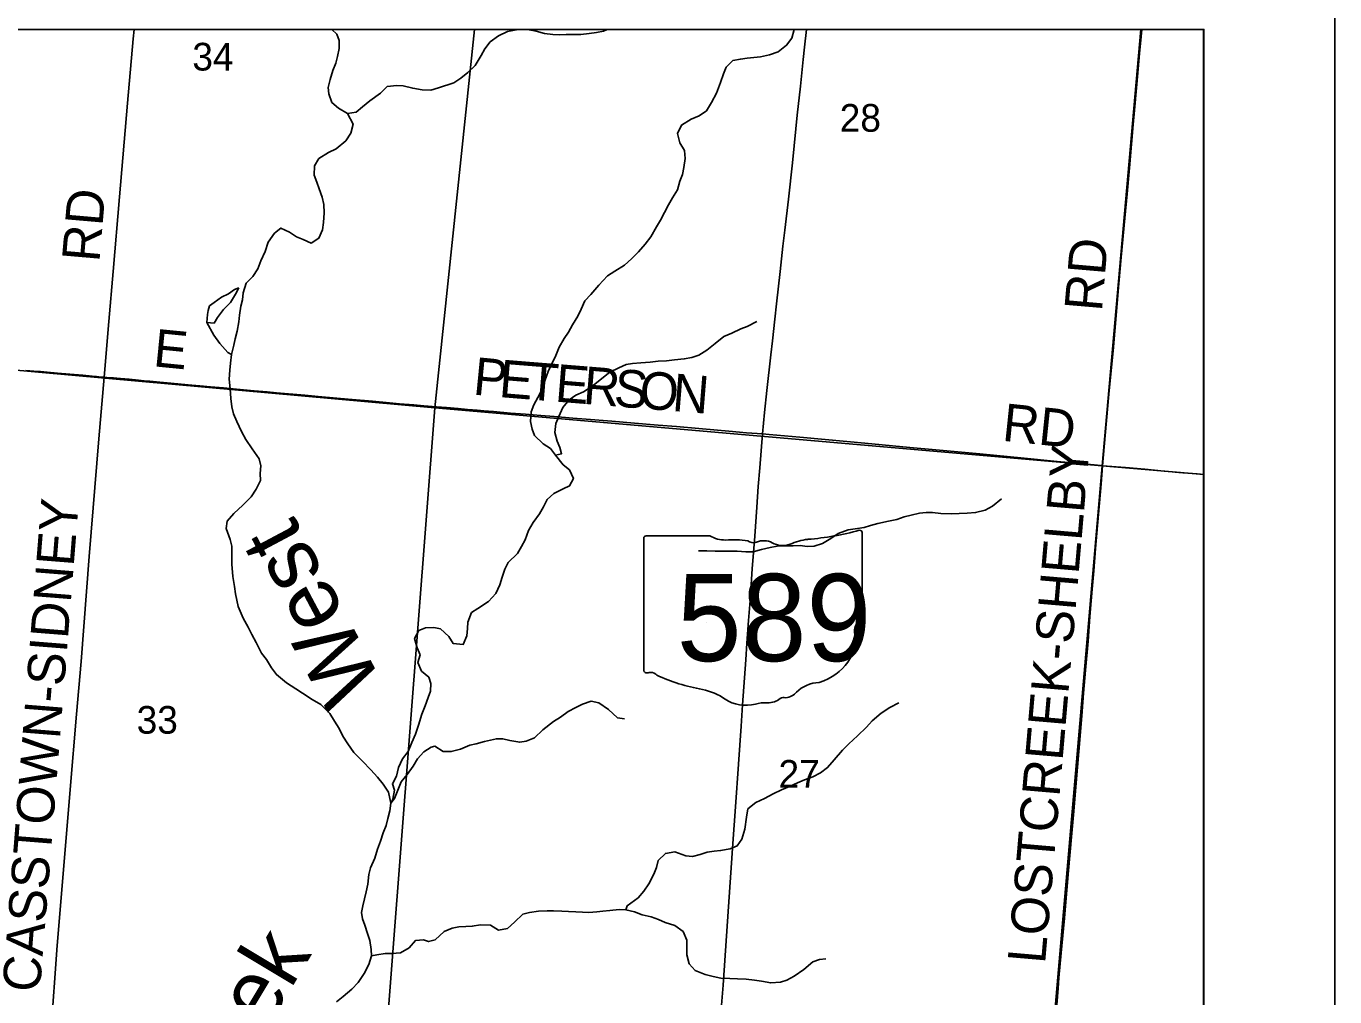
# Model space of a CAD drawing. Extents: x 0 to 680, y 0 to 440.
# Drawn here: x 551.69 to 586.54, y 389.58 to 415.44 of the extents above; entities that cross this region are included whole.
import ezdxf

# ---------------------------------------------------------------- set-up
doc = ezdxf.new("R2010")
doc.units = 0
for name, color, linetype in [('GM_X_Adjacent_County', 7, 'Continuous'), ('GM_X_County', 7, 'Continuous'), ('GM_X_County_Road', 7, 'Continuous'), ('GM_X_County_Road_Text', 7, 'Continuous'), ('GM_X_Minor_Lake', 7, 'Continuous'), ('GM_X_Minor_River', 7, 'Continuous'), ('GM_X_Minor_River_Text', 7, 'Continuous'), ('GM_X_Section', 7, 'Continuous'), ('GM_X_Section_Text', 7, 'Continuous'), ('GM_X_State_Location', 7, 'Continuous'), ('GM_X_State_Route', 7, 'Continuous'), ('GM_X_State_Shield', 7, 'Continuous'), ('GM_X_Township', 7, 'Continuous'), ('GM_X_Township_Road', 7, 'Continuous'), ('GM_X_Township_Road_Text', 7, 'Continuous'), ('SH_Data', 7, 'Continuous'), ('SH_Text', 7, 'Continuous')]:
    doc.layers.add(name, color=color, linetype=linetype)

msp = doc.modelspace()

# ---------------------------------------------------------------- linework, layer by layer
at = {"layer": 'GM_X_Adjacent_County'}
msp.add_lwpolyline([(520.893, 177.346), (583.052, 177.346), (583.052, 415.359), (345.039, 415.359)], dxfattribs=at)
at = {"layer": 'GM_X_County'}
msp.add_lwpolyline([(520.893, 177.346), (583.052, 177.346), (583.052, 415.359), (345.039, 415.359)], dxfattribs=at)
at = {"layer": 'GM_X_County_Road'}
for points in [[(553.76, 406.091), (553.887, 407.579), (554.004, 408.909), (554.173, 410.895), (554.386, 413.394), (554.536, 415.107), (554.56, 415.359)], [(551.679, 406.274), (551.892, 406.255), (552.065, 406.24), (552.244, 406.226), (552.52, 406.201), (552.85, 406.172), (553.195, 406.142), (553.445, 406.119), (553.56, 406.109), (553.684, 406.097), (553.76, 406.091)], [(552.344, 388.603), (552.509, 390.949), (552.641, 392.542), (552.853, 395.107), (553.027, 397.114), (553.152, 398.52), (553.367, 401.315), (553.619, 404.447), (553.76, 406.091)], [(553.76, 406.091), (553.837, 406.086), (554.012, 406.071), (554.196, 406.055), (554.426, 406.035), (554.681, 406.012), (554.827, 405.999), (554.98, 405.986), (555.243, 405.962), (555.534, 405.935), (555.811, 405.907), (556.101, 405.881), (556.314, 405.861), (556.593, 405.836), (556.938, 405.808), (557.286, 405.776), (557.756, 405.732), (558.105, 405.699), (558.355, 405.675), (559.108, 405.61), (559.462, 405.577), (559.957, 405.533), (560.364, 405.497), (560.907, 405.449), (561.27, 405.416), (561.629, 405.384), (562.01, 405.352), (562.278, 405.331), (562.611, 405.303), (562.881, 405.282), (563.187, 405.257), (563.442, 405.235), (563.576, 405.223), (563.7, 405.212), (563.875, 405.197), (564.131, 405.177), (564.586, 405.138), (564.986, 405.106), (565.389, 405.073), (565.747, 405.042), (566.246, 405.002), (566.602, 404.973), (567.279, 404.922), (567.89, 404.87), (568.519, 404.818), (569.003, 404.776), (569.603, 404.724), (570.399, 404.657), (570.868, 404.613), (571.297, 404.58)], [(571.297, 404.58), (571.472, 404.566), (572.289, 404.495), (572.962, 404.432), (573.54, 404.376), (574.02, 404.331), (575.219, 404.22), (575.819, 404.163), (577.08, 404.046), (578.269, 403.933), (579.14, 403.85), (579.856, 403.781), (580.218, 403.744), (580.299, 403.737), (580.354, 403.733)], [(580.354, 403.733), (580.965, 403.684), (581.477, 403.639), (581.995, 403.588), (582.204, 403.569), (582.289, 403.562), (582.384, 403.553), (582.494, 403.544), (582.624, 403.536), (582.875, 403.517), (583.052, 403.503)]]:
    msp.add_lwpolyline(points, dxfattribs=at)
at = {"layer": 'GM_X_Minor_Lake'}
for points in [[(557.352, 408.473), (557.23, 408.429), (557.074, 408.312), (556.884, 408.223), (556.694, 408.086), (556.571, 407.989), (556.535, 407.869), (556.519, 407.763), (556.494, 407.549), (556.688, 407.532)], [(556.688, 407.532), (556.778, 407.683), (556.937, 407.894), (557.129, 408.083), (557.261, 408.301), (557.352, 408.473)]]:
    msp.add_lwpolyline(points, dxfattribs=at)
at = {"layer": 'GM_X_Minor_River'}
for points in [[(559.829, 415.359), (559.955, 415.228), (560.025, 415.059), (560.02, 414.845), (559.981, 414.639), (559.931, 414.459), (559.853, 414.267), (559.78, 414.021), (559.728, 413.808), (559.744, 413.641), (559.826, 413.412), (560.003, 413.26), (560.241, 413.115), (560.394, 412.83), (560.329, 412.591), (560.197, 412.393), (559.938, 412.172), (559.735, 412.076), (559.484, 411.915), (559.366, 411.724), (559.36, 411.476), (559.429, 411.287), (559.486, 411.112), (559.567, 410.89), (559.61, 410.695), (559.624, 410.467), (559.605, 410.213), (559.581, 410.02), (559.482, 409.795), (559.278, 409.666), (559.066, 409.758), (558.881, 409.835), (558.703, 409.96), (558.472, 410.065), (558.295, 409.929), (558.135, 409.692), (558.049, 409.44), (557.937, 409.188), (557.851, 408.976), (557.726, 408.772), (557.548, 408.595), (557.469, 408.336), (557.445, 408.156), (557.407, 407.983), (557.368, 407.743), (557.351, 407.563), (557.305, 407.317), (557.253, 407.117), (557.216, 406.944), (557.157, 406.698), (557.125, 406.465), (557.107, 406.278), (557.088, 406.038), (557.116, 405.783), (557.137, 405.528), (557.165, 405.3), (557.207, 405.112), (557.296, 404.916), (557.424, 404.646), (557.533, 404.436), (557.701, 404.185), (557.889, 403.92), (557.938, 403.731), (557.92, 403.524), (557.922, 403.337), (557.81, 403.105), (557.678, 402.908), (557.452, 402.679), (557.213, 402.457), (557.041, 402.26), (557.016, 402.06), (557.117, 401.77), (557.159, 401.589), (557.162, 401.402), (557.162, 401.107), (557.188, 400.779), (557.235, 400.517), (557.264, 400.322), (557.294, 400.155), (557.33, 399.987), (557.463, 399.669), (557.598, 399.432), (557.7, 399.236), (557.809, 399.026), (557.956, 398.742), (558.086, 398.572), (558.215, 398.348), (558.351, 398.171), (558.62, 397.951), (558.864, 397.785), (559.042, 397.674), (559.305, 397.507), (559.536, 397.368), (559.771, 397.128), (559.894, 396.925), (560.023, 396.735), (560.119, 396.532), (560.254, 396.322), (560.416, 396.097), (560.645, 395.864), (560.867, 395.632)], [(562.54, 399.426), (562.72, 399.392), (562.942, 399.185), (563.058, 398.994), (563.325, 398.974), (563.425, 399.199), (563.437, 399.393), (563.448, 399.567), (563.542, 399.819), (563.719, 399.928), (563.998, 400.115), (564.191, 400.331), (564.298, 400.562), (564.363, 400.761), (564.436, 400.974), (564.521, 401.152), (564.769, 401.393), (564.874, 401.585), (564.972, 401.756), (565.066, 402.008), (565.192, 402.219), (565.353, 402.456), (565.465, 402.641), (565.563, 402.832), (565.735, 402.995), (565.986, 403.116), (566.156, 403.198), (566.261, 403.39), (566.16, 403.62), (565.983, 403.758), (565.782, 404.011), (565.653, 404.189), (565.456, 404.321), (565.227, 404.535), (565.158, 404.704), (565.116, 404.913), (565.136, 405.166), (565.202, 405.359), (565.314, 405.55), (565.42, 405.755), (565.507, 406.02), (565.587, 406.246), (565.686, 406.451), (565.792, 406.669), (565.885, 406.888), (566.012, 407.119), (566.13, 407.29), (566.236, 407.488), (566.376, 407.718), (566.468, 407.903), (566.561, 408.122), (566.726, 408.292), (566.94, 408.54), (567.168, 408.789), (567.365, 408.918), (567.618, 409.078), (567.803, 409.241), (567.995, 409.43), (568.175, 409.639), (568.321, 409.83), (568.475, 410.094), (568.58, 410.278), (568.792, 410.688), (568.897, 410.872), (569.03, 411.083), (569.097, 411.316), (569.162, 411.495), (569.2, 411.681), (569.233, 411.915), (569.219, 412.129), (569.097, 412.333), (569.03, 412.583), (569.136, 412.808), (569.395, 412.968), (569.611, 413.056), (569.803, 413.192), (569.942, 413.409), (570.069, 413.66), (570.177, 413.945), (570.257, 414.178), (570.329, 414.35), (570.508, 414.533), (570.71, 414.567), (570.884, 414.59), (571.066, 414.612), (571.247, 414.627), (571.483, 414.681), (571.713, 414.762), (571.938, 414.937), (572.077, 415.121), (572.136, 415.359)], [(562.67, 413.801), (563.078, 413.937), (563.262, 414.06), (563.447, 414.209), (563.64, 414.398), (563.807, 414.661), (563.899, 414.84), (564.045, 415.023), (564.263, 415.185), (564.507, 415.299), (564.786, 415.359)], [(565.034, 415.359), (565.271, 415.312), (565.491, 415.253), (565.711, 415.221), (565.885, 415.216), (566.066, 415.225), (566.293, 415.219), (566.461, 415.221), (566.683, 415.249), (566.871, 415.277), (567.059, 415.312), (567.156, 415.359)], [(560.241, 413.115), (560.475, 413.149), (560.646, 413.293), (560.837, 413.455), (561.123, 413.663), (561.3, 413.833), (561.555, 413.867), (561.729, 413.85), (561.981, 413.79), (562.235, 413.744), (562.462, 413.739), (562.67, 413.801)], [(557.157, 406.698), (557.058, 406.754), (556.843, 406.986), (556.687, 407.211), (556.494, 407.549)], [(565.782, 404.011), (565.944, 404.054), (565.902, 404.223), (565.826, 404.392), (565.765, 404.621), (565.791, 404.861), (565.87, 405.047), (565.977, 405.285), (566.15, 405.488), (566.327, 405.611), (566.53, 405.699), (566.782, 405.867), (567.015, 406.061), (567.234, 406.223), (567.471, 406.344), (567.661, 406.426), (567.836, 406.455), (568.058, 406.476), (568.306, 406.489), (568.521, 406.517), (568.735, 406.532), (568.95, 406.553), (569.212, 406.579), (569.414, 406.614), (569.603, 406.683), (569.814, 406.811), (570.034, 406.993), (570.266, 407.174), (570.483, 407.263), (570.72, 407.377), (570.889, 407.446), (571.147, 407.573)], [(577.659, 402.85), (577.419, 402.655), (577.229, 402.546), (576.973, 402.486), (576.751, 402.465), (576.537, 402.457), (576.336, 402.456), (576.048, 402.464), (575.821, 402.483), (575.654, 402.487), (575.479, 402.465), (575.257, 402.417), (575.068, 402.369), (574.872, 402.3), (574.656, 402.259), (574.367, 402.193), (574.171, 402.138), (574.002, 402.089), (573.76, 402.048), (573.579, 402.026), (573.308, 401.926), (573.117, 401.791), (572.893, 401.663), (572.676, 401.588), (572.489, 401.579), (572.295, 401.605), (572.114, 401.603), (571.907, 401.601), (571.685, 401.587), (571.497, 401.552), (571.268, 401.498), (571.045, 401.443), (570.851, 401.435), (570.624, 401.454), (570.396, 401.46), (570.202, 401.459), (570.034, 401.456), (569.814, 401.469), (569.593, 401.468)], [(561.402, 394.744), (561.451, 394.849), (561.497, 395.089), (561.44, 395.258), (561.545, 395.463), (561.604, 395.695), (561.71, 395.927), (561.862, 396.124), (561.954, 396.356), (562.053, 396.581), (562.132, 396.82), (562.225, 397.112), (562.311, 397.338), (562.389, 397.557), (562.454, 397.729), (562.465, 397.929), (562.409, 398.098), (562.212, 398.263), (562.117, 398.493), (562.175, 398.699), (562.099, 398.881), (562.031, 399.13), (562.143, 399.341), (562.319, 399.418), (562.54, 399.426)], [(562.472, 396.231), (562.57, 396.262), (562.787, 396.123), (563.008, 396.117), (563.251, 396.184), (563.501, 396.285), (563.67, 396.327), (563.893, 396.388), (564.209, 396.46), (564.377, 396.456), (564.57, 396.411), (564.83, 396.364), (565.004, 396.393), (565.221, 396.487), (565.448, 396.696), (565.728, 396.916), (565.919, 397.038), (566.124, 397.187), (566.321, 397.295), (566.504, 397.378), (566.734, 397.459), (566.94, 397.413), (567.197, 397.239), (567.432, 397.019), (567.625, 396.987)], [(567.658, 391.904), (567.694, 392.01), (567.981, 392.223), (568.14, 392.4), (568.272, 392.597), (568.406, 392.848), (568.471, 393.028), (568.517, 393.214), (568.709, 393.403), (568.965, 393.443), (569.25, 393.342), (569.43, 393.324), (569.639, 393.379), (569.822, 393.434), (570.01, 393.463), (570.178, 393.478), (570.433, 393.525), (570.623, 393.607), (570.742, 393.785), (570.822, 394.051), (570.871, 394.371), (570.904, 394.591), (571.116, 394.759), (571.353, 394.867), (571.584, 394.988), (571.801, 395.096), (572.011, 395.191), (572.228, 395.286), (572.411, 395.361), (572.634, 395.443), (572.845, 395.551), (573.029, 395.693), (573.209, 395.896), (573.423, 396.158), (573.595, 396.328), (573.822, 396.536), (574.062, 396.771), (574.214, 396.941), (574.454, 397.142), (574.685, 397.29), (574.923, 397.418)], [(561.402, 394.744), (561.491, 394.869), (561.584, 395.094), (561.676, 395.313), (561.834, 395.51), (561.993, 395.727), (562.104, 395.925), (562.276, 396.115), (562.472, 396.231)], [(560.867, 395.632), (561.043, 395.434), (561.193, 395.25), (561.335, 395.033), (561.402, 394.744), (561.37, 394.537), (561.319, 394.337), (561.274, 394.145), (561.196, 393.952), (561.124, 393.727), (561.039, 393.515), (560.967, 393.282), (560.86, 393.024), (560.809, 392.844), (560.783, 392.584), (560.745, 392.378), (560.694, 392.192), (560.65, 392.012), (560.612, 391.832), (560.642, 391.664), (560.705, 391.496), (560.78, 391.267), (560.842, 391.084), (560.877, 390.843), (560.88, 390.676), (560.814, 390.443), (560.688, 390.205), (560.529, 389.968), (560.358, 389.785), (560.126, 389.596), (559.949, 389.453)], [(562.267, 391.099), (562.405, 391.057), (562.574, 391.106), (562.821, 391.328), (563.031, 391.409), (563.206, 391.445), (563.394, 391.46), (563.568, 391.462), (563.79, 391.503), (564.051, 391.489), (564.268, 391.363), (564.504, 391.404), (564.689, 391.573), (564.916, 391.782), (565.091, 391.83), (565.326, 391.865), (565.561, 391.872), (565.729, 391.874), (565.956, 391.868), (566.13, 391.857), (566.324, 391.845), (566.504, 391.84), (566.672, 391.829), (566.88, 391.851), (567.048, 391.866), (567.229, 391.888), (567.477, 391.909), (567.658, 391.904), (567.884, 391.851), (568.09, 391.772), (568.329, 391.712), (568.528, 391.64), (568.707, 391.568), (568.959, 391.481), (569.183, 391.321), (569.277, 391.091), (569.28, 390.703), (569.341, 390.467), (569.504, 390.282), (569.769, 390.181), (569.982, 390.129), (570.188, 390.083), (570.422, 390.07), (570.63, 390.065), (570.864, 390.052), (571.084, 390.026), (571.271, 390.001), (571.517, 389.954), (571.772, 389.975), (571.948, 390.03), (572.138, 390.132), (572.398, 390.313), (572.637, 390.514), (572.813, 390.577), (572.981, 390.592)], [(560.88, 390.676), (561.027, 390.706), (561.249, 390.734), (561.423, 390.737), (561.657, 390.758), (561.888, 390.893), (562.053, 391.084), (562.267, 391.099)]]:
    msp.add_lwpolyline(points, dxfattribs=at)
at = {"layer": 'GM_X_Section'}
for points in [[(563.623, 415.359), (545.76, 415.359), (545.003, 406.859), (562.573, 405.275)], [(581.371, 415.359), (563.623, 415.359), (562.573, 405.275), (580.339, 403.73)], [(583.052, 403.496), (583.052, 415.359), (581.371, 415.359), (580.339, 403.73)], [(545.003, 406.859), (562.573, 405.275), (561.219, 387.785), (543.367, 389.368)], [(580.339, 403.73), (578.819, 386.115), (561.219, 387.785), (562.573, 405.275)], [(583.052, 385.695), (583.052, 403.496), (580.339, 403.73), (578.819, 386.115)]]:
    msp.add_lwpolyline(points, close=True, dxfattribs=at)
at = {"layer": 'GM_X_State_Route'}
msp.add_lwpolyline([(570.164, 388.826), (570.245, 389.896), (570.302, 390.683), (570.402, 392.114), (570.509, 393.665), (570.581, 394.647), (570.66, 395.783), (570.724, 396.799), (570.762, 397.362), (570.852, 398.558), (570.883, 399.006), (570.927, 399.606), (570.964, 400.142), (571.025, 400.982), (571.088, 401.856), (571.142, 402.631), (571.183, 403.177), (571.221, 403.68), (571.297, 404.58), (571.35, 405.152), (571.409, 405.74), (571.517, 406.686), (571.558, 407.058), (571.627, 407.638), (571.673, 408.042), (571.768, 408.905), (571.84, 409.583), (571.893, 410.009), (571.986, 410.831), (572.093, 411.801), (572.183, 412.705), (572.218, 413.075), (572.304, 413.848), (572.379, 414.556), (572.413, 414.882), (572.465, 415.359)], dxfattribs=at)
at = {"layer": 'GM_X_State_Shield'}
for p, q in [((569.897, 401.867), (568.196, 401.867)), ((573.947, 400.109), (573.947, 401.954)), ((568.139, 401.806), (568.139, 398.279)), ((573.947, 400.109), (573.947, 400.109))]:
    msp.add_line(p, q, dxfattribs=at)
for centre, major_axis, start_param, end_param in [((568.205, 401.813), (0.0673, 0), 1.712693, 3.28349), ((570.302, 402.276), (0.653, 0), 4.042523, 4.731795), ((571.878, 406.675), (6.16, 0), 4.814394, 5.042369), ((573.883, 401.962), (0.0647, 0), 6.141152, 7.989035), ((570.518, 399.886), (2.343, 0), 1.404758, 1.657858), ((571.05, 401.832), (0.188, 0), 3.836095, 5.185415), ((571.327, 401.424), (0.391, 0), 0.950623, 2.079405), ((571.832, 401.983), (0.471, 0), 4.081561, 5.145723), ((572.664, 400.789), (1.239, 0), 1.699011, 2.107814), ((573.932, 399.974), (0.1, 0), 1.883978, 3.671073), ((573.295, 399.74), (0.601, 0), 5.934695, 6.695948), ((573.878, 400.102), (0.0692, 0), 5.05454, 6.418171), ((574.179, 399.337), (0.437, 0), 2.387724, 3.262537), ((572.223, 399.102), (1.541, 0), 5.101752, 6.440018), ((568.206, 398.271), (0.0679, 0), 3.00124, 4.508301), ((568.216, 398.632), (0.518, 0), 4.665946, 4.897461), ((568.322, 398.075), (0.187, 0), 0.519207, 1.627899), ((570.68, 401.244), (4.448, 0), 4.195997, 4.488961), ((569.354, 396.694), (1.392, 0), 0.823519, 1.323587), ((571.804, 397.937), (0.498, 0), 4.937069, 5.64225), ((572.873, 397.289), (0.844, 0), 1.647645, 2.488434), ((570.86, 398.058), (0.883, 0), 4.026481, 4.996735), ((571.37, 396.839), (0.726, 0), 1.495662, 1.94098), ((571.434, 397.794), (0.471, 0), 4.691044, 5.507374), ((571.86, 397.452), (0.132, 0), 1.147584, 2.315152)]:
    msp.add_ellipse(centre, major_axis=major_axis, ratio=0.8, start_param=start_param, end_param=end_param, dxfattribs=at)
at = {"layer": 'GM_X_Township'}
msp.add_lwpolyline([(583.052, 332.964), (583.052, 415.359), (545.72, 415.359), (544.943, 406.694), (543.319, 389.158), (542.046, 374.328), (541.015, 362.816), (538.92, 340.027), (538.661, 337.15), (556.214, 335.657), (573.829, 333.802), (582.861, 332.98)], close=True, dxfattribs=at)
at = {"layer": 'GM_X_Township_Road'}
for points in [[(580.354, 403.733), (580.399, 404.24), (580.524, 405.636), (580.631, 406.792), (580.723, 407.839), (580.768, 408.384), (580.852, 409.289), (580.945, 410.325), (581.007, 410.979), (581.069, 411.666), (581.125, 412.299), (581.17, 412.823), (581.205, 413.204), (581.268, 413.902), (581.304, 414.311), (581.341, 414.72), (581.379, 415.167), (581.397, 415.359)], [(579.135, 389.371), (579.17, 389.818), (579.191, 390.091), (579.251, 390.756), (579.335, 391.683), (579.4, 392.425), (579.446, 392.948), (579.528, 393.842), (579.586, 394.53), (579.65, 395.283), (579.753, 396.537), (579.801, 397.072), (579.849, 397.672), (579.899, 398.283), (579.966, 399.058), (580.017, 399.713), (580.075, 400.444), (580.116, 400.935), (580.165, 401.524), (580.199, 401.939), (580.312, 403.248), (580.354, 403.733)]]:
    msp.add_lwpolyline(points, dxfattribs=at)
at = {"layer": 'SH_Data'}
for p, q in [((586.539, 418.859), (586.539, 173.859)), ((345.039, 415.359), (583.039, 415.359)), ((583.039, 415.359), (583.039, 177.359))]:
    msp.add_line(p, q, dxfattribs=at)
at = {"layer": 'SH_Text'}
for points in [[(345.039, 415.359), (583.039, 415.359), (583.039, 177.359), (345.039, 177.359)], [(345.039, 415.359), (345.039, 177.359), (583.038, 177.359), (583.038, 415.359)]]:
    msp.add_lwpolyline(points, close=True, dxfattribs=at)

# ---------------------------------------------------------------- texts
at = {"layer": 'GM_X_County_Road_Text'}
for s, height, rotation, p in [('RD', 1.0014, 85.0719, (553.634, 409.14)), ('E', 1.001, 354.4036, (555.048, 406.385)), ('P', 1.001, 354.4275, (563.566, 405.632)), ('E', 1.001, 355.3761, (564.257, 405.565)), ('T', 1.001, 355.4089, (565.004, 405.505)), ('E', 1.001, 355.4051, (565.75, 405.445)), ('R', 1.001, 355.4059, (566.497, 405.385)), ('S', 1.001, 355.4052, (567.317, 405.319)), ('O', 1.001, 355.4055, (567.99, 405.265)), ('N', 1.001, 355.4055, (568.869, 405.194)), ('RD', 1.0014, 354.0951, (577.658, 404.401)), ('CASSTOWN-SIDNEY', 1.00136, 85.4521, (552.047, 389.687))]:
    msp.add_text(s, height=height, rotation=rotation, dxfattribs=at).set_placement(p)
at = {"layer": 'GM_X_Minor_River_Text'}
for s, height, rotation, p in [('West', 1.6685, 118.02, (561.193, 397.929)), ('Creek', 1.6689, 59.0072, (556.236, 385.622))]:
    msp.add_text(s, height=height, rotation=rotation, dxfattribs=at).set_placement(p)
at = {"layer": 'GM_X_Section_Text'}
for s, p in [('34', (556.111, 414.262)), ('28', (573.353, 412.632)), ('33', (554.628, 396.594)), ('27', (571.723, 395.155))]:
    msp.add_text(s, height=0.7377, rotation=0, dxfattribs=at).set_placement(p)
at = {"layer": 'GM_X_State_Location'}
for s in ['s', 'r']:
    msp.add_text(s, height=0.00334, dxfattribs=at).set_placement((570.977, 399.808))
msp.add_text('589', height=0.00334, rotation=0, dxfattribs=at).set_placement((569.799, 399.565))
at = {"layer": 'GM_X_State_Shield'}
msp.add_text('589', height=2.3235, dxfattribs=at).set_placement((569.011, 398.528))
at = {"layer": 'GM_X_Township_Road_Text'}
for s, height, rotation, p in [('RD', 1.0014, 85.0739, (580.333, 407.826)), ('LOSTCREEK-SHELBY', 1.00136, 85.0831, (578.821, 390.447))]:
    msp.add_text(s, height=height, rotation=rotation, dxfattribs=at).set_placement(p)

doc.saveas('drawing.dxf')
